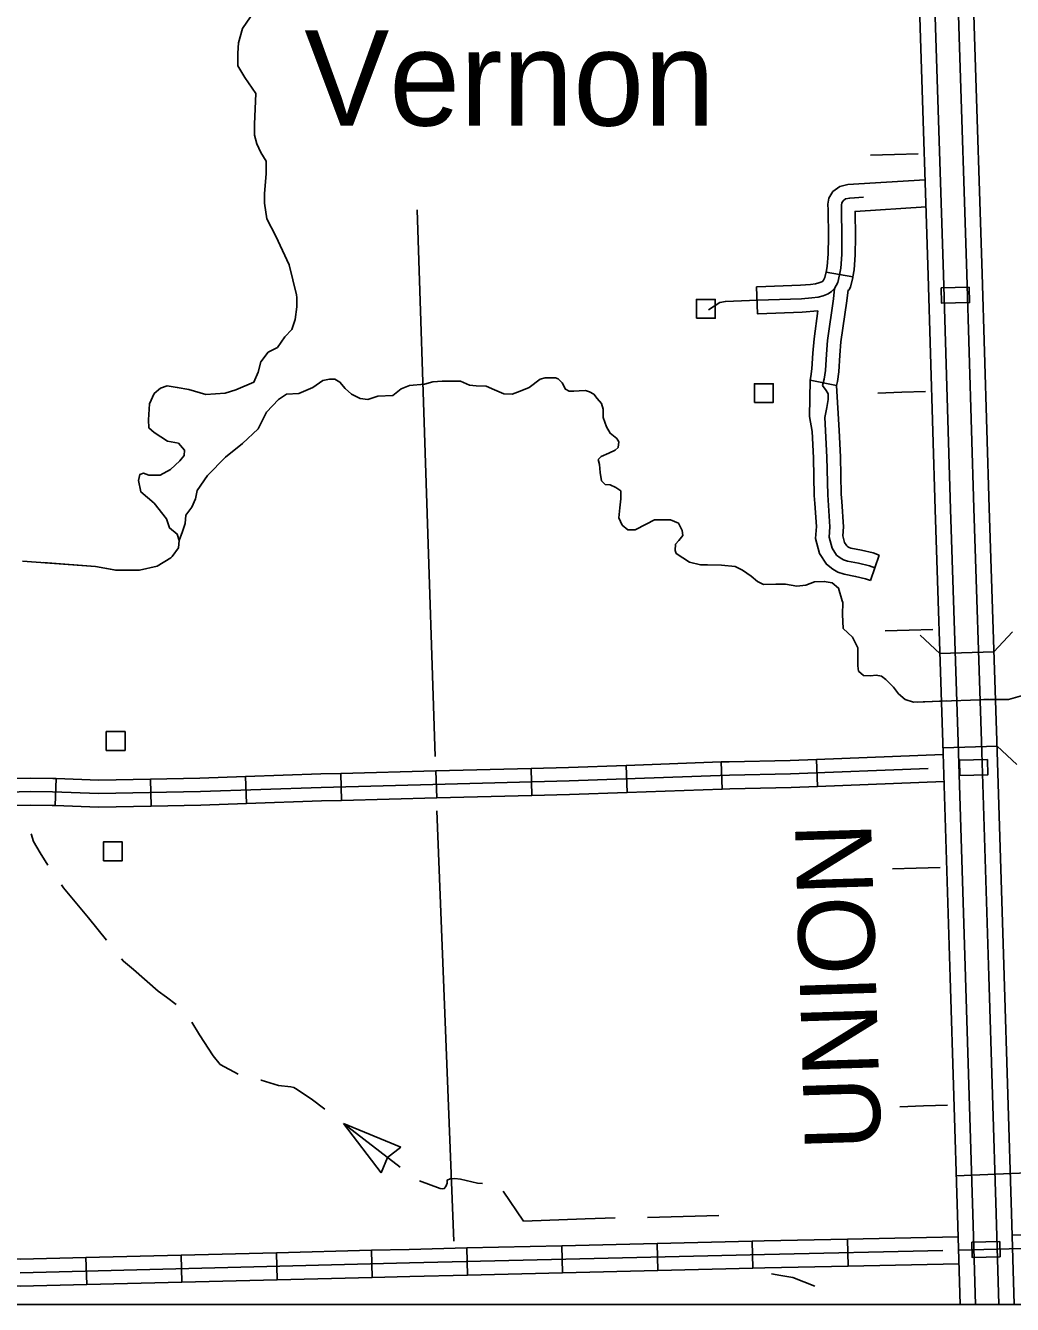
# Model space of a CAD drawing. Extents: x 155 to 3386, y 68 to 2138.
# Drawn here: x 1512 to 1668.4, y 348.6 to 551.2 of the extents above; entities that cross this region are included whole.
import ezdxf

# ---------------------------------------------------------------- set-up
doc = ezdxf.new("R2010")
doc.units = 0
for name, color, linetype in [('Default', 7, 'Continuous'), ('E_No Plot', 7, 'Continuous'), ('Level 10', 7, 'Continuous'), ('Level 24', 7, 'Continuous'), ('Level 31', 7, 'Continuous'), ('Level 32', 7, 'Continuous'), ('Level 35', 7, 'Continuous'), ('Level 36', 7, 'Continuous'), ('Level 40', 7, 'Continuous'), ('Level 43', 7, 'Continuous'), ('Level 45', 7, 'Continuous'), ('Level 5', 7, 'Continuous'), ('Level 56', 7, 'Continuous')]:
    doc.layers.add(name, color=color, linetype=linetype)

msp = doc.modelspace()

# ---------------------------------------------------------------- linework, layer by layer
at = {"layer": 'Default'}
msp.add_lwpolyline([(1150.5, 1308.99), (2342.15, 1308.99), (2342.15, 348.58), (1150.5, 348.58)], close=True, dxfattribs=at)
at = {"layer": 'E_No Plot'}
msp.add_lwpolyline([(1150.5, 1308.99), (2342.15, 1308.99), (2342.15, 348.58), (1150.5, 348.58)], close=True, dxfattribs=at)
msp.add_lwpolyline([(1150.5, 1308.99), (2342.15, 1308.99), (2342.15, 348.58), (1150.5, 348.58)], close=True, dxfattribs=at)
at = {"layer": 'Level 10'}
for points in [[(1660.08, 348.58), (1659.65, 362.8), (1658.47, 400.39), (1657.34, 437.6), (1656.1, 474.55), (1655.02, 511.66), (1653.79, 549.25), (1652.65, 585.76)], [(1655.08, 585.84), (1656.21, 549.32), (1657.45, 511.73), (1658.53, 474.62), (1659.77, 437.68), (1660.9, 400.46), (1662.08, 362.87), (1662.51, 348.58)], [(1666.23, 348.58), (1665.79, 362.99), (1664.61, 400.58), (1663.48, 437.8), (1662.24, 474.74), (1661.16, 511.85), (1659.92, 549.44), (1658.79, 585.95)], [(1661.22, 586.02), (1662.35, 549.52), (1663.59, 511.92), (1664.67, 474.82), (1665.91, 437.88), (1667.04, 400.65), (1668.22, 363.06), (1668.66, 348.58)], [(1661.51, 509.77), (1657.08, 509.66)], [(1657.08, 509.66), (1657.14, 507.23), (1661.57, 507.34), (1661.51, 509.77)], [(1664.4, 434.93), (1659.96, 434.82)], [(1659.96, 434.82), (1660.02, 432.39), (1664.46, 432.5), (1664.4, 434.93)], [(1666.34, 358.57), (1661.91, 358.46)], [(1661.91, 358.46), (1661.97, 356.03), (1666.4, 356.14), (1666.34, 358.57)]]:
    msp.add_lwpolyline(points, dxfattribs=at)
at = {"layer": 'Level 31'}
msp.add_lwpolyline([(1659.46, 368.98), (1678.24, 369.76)], dxfattribs=at)
at = {"layer": 'Level 32'}
for p, q in [((1638.87, 512.17), (1643.09, 511.41)), ((1627.8, 509.86), (1627.96, 505.58)), ((1636.29, 495.07), (1640.48, 494.2)), ((1607.31, 429.72), (1607.16, 434)), ((1622.39, 430.26), (1622.23, 434.54)), ((1637.47, 430.66), (1637.31, 434.94)), ((1516.68, 427.63), (1516.83, 431.91)), ((1531.88, 427.55), (1531.8, 431.84)), ((1546.99, 427.96), (1546.85, 432.24)), ((1562.05, 428.44), (1561.94, 432.73)), ((1577.13, 428.84), (1577.02, 433.12)), ((1592.21, 429.24), (1592.1, 433.52)), ((1642.22, 358.94), (1642.31, 354.65)), ((1551.73, 356.78), (1551.83, 352.49)), ((1566.81, 357.16), (1566.91, 352.87)), ((1581.89, 357.53), (1581.99, 353.24)), ((1596.97, 357.89), (1597.08, 353.61)), ((1612.05, 358.25), (1612.16, 353.97)), ((1627.13, 358.62), (1627.24, 354.33)), ((1521.56, 356.02), (1521.67, 351.73)), ((1536.65, 356.4), (1536.75, 352.11))]:
    msp.add_line(p, q, dxfattribs=at)
for points in [[(1654.53, 526.78), (1642.3, 526.03), (1641.03, 525.76), (1639.9, 524.93), (1639.29, 523.91), (1639.12, 522.94), (1639.14, 521.98), (1639.21, 517.77), (1639.17, 515.07), (1639.03, 513.06), (1638.87, 512.17)], [(1644.74, 524.03), (1642.59, 523.9), (1641.92, 523.76), (1641.52, 523.46), (1641.33, 523.15), (1641.27, 522.79), (1641.29, 522.02), (1641.35, 517.77), (1641.31, 514.98), (1641.16, 512.8), (1640.97, 511.74), (1640.67, 510.53), (1640.19, 509.6), (1639.7, 509.1), (1639.15, 508.72), (1638.37, 508.42), (1637.59, 508.21), (1636.57, 508.08), (1634.92, 507.95), (1627.99, 507.72), (1622.89, 507.53), (1622.01, 507.33), (1620.19, 506.19)], [(1654.67, 522.49), (1643.43, 521.8), (1643.49, 517.77), (1643.45, 514.89), (1643.29, 512.54), (1643.09, 511.41)], [(1638.87, 512.19), (1638.65, 511.3), (1638.43, 510.87), (1638.3, 510.73), (1638.15, 510.63), (1637.71, 510.46), (1637.17, 510.32), (1636.36, 510.21), (1634.8, 510.09), (1627.91, 509.86), (1627.8, 509.86)], [(1643.09, 511.42), (1643.07, 511.3), (1642.69, 509.77), (1642.45, 509.31)], [(1640.19, 509.6), (1639.99, 507.92), (1639.06, 501.36), (1638.89, 499.16), (1638.72, 496.58), (1638.51, 495.23), (1638.29, 494.21)], [(1642.32, 509.35), (1642.11, 507.64), (1641.19, 501.13), (1641.02, 499.01), (1640.85, 496.35), (1640.62, 494.84), (1640.48, 494.2)], [(1637.55, 506.01), (1635.04, 505.81), (1628.06, 505.58), (1627.96, 505.58)], [(1637.55, 506.01), (1636.92, 501.6), (1636.75, 499.31), (1636.59, 496.82), (1636.4, 495.61), (1636.29, 495.07)], [(1637.31, 434.94), (1657.4, 435.73)], [(1592.1, 433.52), (1598.03, 433.68), (1607.16, 434)], [(1607.16, 434), (1622.23, 434.54)], [(1622.23, 434.54), (1623.46, 434.58), (1633.16, 434.78), (1637.31, 434.94)], [(1500.25, 428.99), (1500.53, 429.6), (1501.78, 430.73), (1503.23, 431.46), (1504.76, 431.73), (1507.25, 431.86), (1512.76, 432), (1516.32, 431.93), (1516.83, 431.91)], [(1507.34, 429.72), (1512.77, 429.85), (1516.26, 429.79), (1523.57, 429.53), (1539.68, 429.85), (1558.83, 430.5), (1598.1, 431.54), (1623.52, 432.44), (1633.22, 432.64), (1655.03, 433.49)], [(1516.83, 431.91), (1523.59, 431.67), (1531.8, 431.84)], [(1531.8, 431.84), (1539.62, 431.99), (1546.85, 432.24)], [(1546.85, 432.24), (1558.76, 432.64), (1561.94, 432.73)], [(1561.94, 432.73), (1577.02, 433.12)], [(1577.02, 433.12), (1592.1, 433.52)], [(1592.21, 429.24), (1598.16, 429.39), (1607.31, 429.72)], [(1607.31, 429.72), (1622.39, 430.26)], [(1622.39, 430.26), (1623.58, 430.3), (1633.29, 430.49), (1637.47, 430.66)], [(1637.47, 430.66), (1657.53, 431.44)], [(1504.05, 427), (1504.22, 427.16), (1504.59, 427.34), (1505.25, 427.46), (1507.42, 427.58), (1512.78, 427.71), (1516.2, 427.65), (1516.68, 427.63)], [(1516.68, 427.63), (1523.56, 427.39), (1531.88, 427.55)], [(1531.88, 427.55), (1539.74, 427.71), (1546.99, 427.96)], [(1546.99, 427.96), (1558.89, 428.36), (1562.05, 428.44)], [(1562.05, 428.44), (1577.13, 428.84)], [(1577.13, 428.84), (1592.21, 429.24)], [(2033.36, 367.8), (2030.52, 367.75), (2019.66, 367.5), (2007, 367.01), (1970.32, 366.42), (1943.61, 365.39), (1901.56, 364.09), (1856.6, 362.28), (1834.02, 361.76), (1809.57, 360.99), (1766.1, 360.08), (1696.04, 358.14), (1659.82, 357.18)], [(1642.22, 358.94), (1629.03, 358.66), (1627.13, 358.62)], [(1659.76, 359.3), (1642.22, 358.94)], [(1686.48, 360.03), (1668.33, 359.55)], [(1657.35, 357.11), (1629.08, 356.52), (1572.8, 355.16), (1511.15, 353.61)], [(1551.73, 356.78), (1536.65, 356.4)], [(1566.81, 357.16), (1551.73, 356.78)], [(1581.89, 357.53), (1572.75, 357.3), (1566.81, 357.16)], [(1596.97, 357.89), (1581.89, 357.53)], [(1612.05, 358.25), (1596.97, 357.89)], [(1627.13, 358.62), (1612.05, 358.25)], [(1521.56, 356.02), (1511.18, 355.75), (1508.64, 355.87), (1507.16, 356.09), (1507.31, 356.03)], [(1536.65, 356.4), (1521.56, 356.02)], [(1642.31, 354.65), (1629.13, 354.38), (1627.24, 354.33)], [(1659.89, 355.02), (1642.31, 354.65)], [(1566.91, 352.87), (1551.83, 352.49)], [(1581.99, 353.24), (1572.86, 353.02), (1566.91, 352.87)], [(1597.08, 353.61), (1581.99, 353.24)], [(1612.16, 353.97), (1597.08, 353.61)], [(1627.24, 354.33), (1612.16, 353.97)], [(1521.67, 351.73), (1511.13, 351.47), (1508.23, 351.6), (1506.09, 351.91), (1505.81, 352.01)], [(1536.75, 352.11), (1521.67, 351.73)], [(1551.83, 352.49), (1536.75, 352.11)]]:
    msp.add_lwpolyline(points, dxfattribs=at)
at = {"layer": 'Level 35'}
for points in [[(1554.89, 508.59), (1553.75, 513.35), (1551.62, 517.85), (1550.24, 520.6), (1549.87, 523.11), (1549.87, 524.61), (1550.12, 527.73), (1550.12, 528.23), (1550.12, 529.73), (1549.24, 531.11), (1548.62, 532.49), (1548.24, 533.86), (1548.24, 535.61), (1548.49, 540.49), (1546.74, 542.99), (1545.62, 544.87), (1545.62, 546.87), (1545.74, 548.5), (1546.37, 550.75), (1547.62, 552.62), (1548.37, 555.25), (1548.24, 557.13), (1547.68, 560.19)], [(1554.89, 508.59), (1554.99, 508.16), (1554.99, 506.69), (1554.73, 504.68), (1554.15, 503.08), (1553.08, 501.92), (1551.88, 500.23), (1550.45, 499.47), (1549.25, 497.96), (1548.85, 496.31), (1548.18, 494.75), (1545.29, 493.51), (1543.6, 492.97), (1540.57, 492.79), (1537.86, 493.55), (1536.03, 493.91), (1534.43, 494.17), (1533.36, 493.77), (1532.38, 492.93), (1531.63, 491.28), (1531.45, 488.74), (1531.54, 487.49), (1532.34, 486.78), (1534.47, 485.36), (1536.21, 485.09), (1537.19, 483.98), (1537.1, 483.13), (1536.43, 482.28), (1534.96, 480.9), (1533.32, 479.97), (1531.54, 479.97), (1530.69, 480.33), (1530.11, 480.1), (1529.89, 479.17), (1530.25, 477.34), (1532.34, 475.56), (1534.3, 473.07), (1534.79, 471.64), (1536.03, 470.66), (1536.3, 469.64), (1536.21, 468.48), (1535.23, 467.1), (1535.02, 466.87)], [(1571.52, 493.65), (1570.2, 492.63), (1567.81, 492.5), (1566.22, 492.01), (1564.98, 492.14), (1563.65, 492.81), (1562.63, 493.73), (1561.79, 494.75), (1561, 495.19), (1560.16, 495.19), (1559.1, 495.02), (1557.51, 493.87), (1555.3, 492.94), (1553.31, 492.85), (1552.07, 492.01), (1550.17, 489.97), (1548.84, 487.32), (1546.36, 485.02), (1543.67, 482.85), (1540.79, 479.93), (1539.2, 477.54), (1538.89, 476.22), (1538.32, 474.93), (1537.39, 473.65), (1537.26, 472.32), (1536.86, 471.09), (1536.3, 469.64)], [(1652.67, 444.01), (1651.37, 444.44), (1650.31, 445.33), (1649.52, 446.39), (1648.28, 447.63), (1647.61, 448.16), (1646.77, 448.29), (1645.85, 448.2), (1644.74, 448.25), (1643.99, 448.95), (1643.86, 449.8), (1643.86, 451.34), (1643.86, 452.63), (1643.02, 454.31), (1641.56, 455.72), (1641.42, 457.89), (1641.51, 459.84), (1641.38, 460.1), (1640.81, 462.09), (1639.79, 462.93), (1638.55, 463.15), (1637, 463.07), (1635.63, 462.58), (1634.22, 462.4), (1632.4, 462.71), (1630.86, 462.71), (1628.91, 462.67), (1627.98, 463.15), (1626.97, 463.99), (1625.6, 464.92), (1624.4, 465.54), (1622.28, 465.72), (1620.02, 465.81), (1618.92, 465.81), (1617.19, 466.21), (1615.07, 467.58), (1614.94, 468.06), (1614.98, 469.04), (1615.51, 469.66), (1616.13, 470.41), (1616.05, 471.25), (1615.43, 472.4), (1614.19, 472.89), (1613.35, 472.93), (1612.86, 472.93), (1611.62, 472.93), (1610.34, 472.22), (1608.57, 471.34), (1607.42, 471.34), (1606.54, 472.09), (1606.01, 473.24), (1606.14, 474.83), (1606.32, 476.25), (1606.32, 477.49), (1605.52, 478.02), (1604.64, 478.46), (1603.84, 478.5), (1603.22, 479.12), (1603.05, 480.41), (1602.91, 481.69), (1602.74, 482.49), (1603.18, 482.93), (1604.42, 483.46), (1605.39, 483.95), (1605.88, 484.39), (1606.01, 485.27), (1605.7, 485.8), (1604.64, 486.64), (1604.02, 487.66), (1603.49, 489.12), (1603.53, 490.46), (1603.22, 491.35), (1602.56, 492.14), (1602.03, 492.81), (1601.32, 493.2), (1600.7, 493.43), (1599.73, 493.38), (1598.85, 493.29), (1598.14, 493.29), (1597.56, 493.6), (1596.99, 494.62), (1596.37, 495.28), (1595.97, 495.42), (1595.22, 495.42), (1594.34, 495.42), (1593.54, 495.19), (1591.77, 493.91), (1590.36, 493.29), (1589.07, 492.85), (1587.79, 492.89), (1586.29, 493.51), (1584.96, 494.09), (1583.37, 494.13), (1582.35, 494.27), (1580.9, 494.88), (1579.48, 494.88), (1577.98, 494.88), (1576.52, 494.8), (1575.19, 494.4), (1572.8, 494.18), (1571.52, 493.65)]]:
    msp.add_lwpolyline(points, dxfattribs=at)
at = {"layer": 'Level 36'}
for p, q in [((1656.86, 451.74), (1653.73, 454.66)), ((1665.43, 452.02), (1668.36, 455.15)), ((1656.86, 451.74), (1665.43, 452.02)), ((1665.93, 437.07), (1657.36, 436.81)), ((1665.93, 437.07), (1669.05, 434.14))]:
    msp.add_line(p, q, dxfattribs=at)
at = {"layer": 'Level 40'}
for p, q in [((1649.66, 530.81), (1645.89, 530.7)), ((1649.66, 530.81), (1653.43, 530.93)), ((1650.81, 493.12), (1647.04, 493)), ((1650.81, 493.12), (1654.58, 493.23)), ((1651.98, 455.42), (1648.21, 455.3)), ((1651.98, 455.42), (1655.74, 455.54)), ((1653.13, 417.72), (1649.36, 417.61)), ((1653.13, 417.72), (1656.9, 417.83)), ((1654.28, 380.03), (1650.51, 379.9)), ((1654.28, 380.03), (1658.05, 380.15))]:
    msp.add_line(p, q, dxfattribs=at)
at = {"layer": 'Level 43'}
for p, q in [((1562.37, 377.23), (1568.35, 369.45)), ((1562.37, 377.23), (1571.43, 373.48)), ((1571.43, 373.48), (1569.36, 371.89)), ((1568.35, 369.45), (1569.34, 371.86))]:
    msp.add_line(p, q, dxfattribs=at)
for points in [[(1535.02, 466.87), (1532.83, 465.59), (1530.02, 464.96), (1526.28, 464.92), (1523.08, 465.5), (1511.51, 466.39)], [(1526.01, 464.97), (1523.08, 465.5), (1514.77, 466.14)], [(1535.02, 466.87), (1532.83, 465.59), (1530.02, 464.96), (1529.78, 464.96)], [(1669.98, 445.07), (1667.72, 444.46), (1664.71, 444.46), (1652.67, 444.01)], [(1657.95, 444.21), (1653.31, 444.04)], [(1664.61, 444.46), (1663.81, 444.43)], [(1515.51, 418.17), (1514.28, 420.12), (1513.26, 421.95), (1512.88, 423.14)], [(1524.8, 406.29), (1521.93, 409.83), (1518.02, 414.59), (1517.66, 415.07)], [(1535.83, 396.11), (1534.33, 397.28), (1533.02, 398.2), (1529.08, 401.65), (1527.49, 402.96), (1527.17, 403.36)], [(1545.67, 385.09), (1542.81, 386.61), (1541.72, 387.98), (1539.57, 391.29), (1538.33, 393.32)], [(1554.76, 382.78), (1554.51, 382.94), (1554.02, 383.05), (1552.08, 383.29), (1549.33, 384.1), (1549.29, 384.11)], [(1559.38, 379.52), (1557.26, 381.14), (1554.76, 382.78)], [(1571.35, 370.34), (1562.37, 377.23)], [(1584.37, 367.73), (1583.6, 367.79), (1580.89, 368.42), (1579.98, 368.53), (1579.27, 368.49), (1578.78, 368.25), (1578.78, 367.82), (1578.6, 367.26), (1578.32, 366.94), (1578.07, 366.91), (1577.69, 366.94), (1574.4, 368.17)], [(1590.86, 361.77), (1587.67, 366.51)], [(1605.39, 362.28), (1600.65, 362.16), (1590.86, 361.77)], [(1621.83, 362.67), (1610.52, 362.38)], [(1631.67, 353.17), (1630.17, 353.44)], [(1637.03, 351.45), (1633.55, 352.83), (1631.67, 353.17)]]:
    msp.add_lwpolyline(points, dxfattribs=at)
at = {"layer": 'Level 45'}
msp.add_line((1647.25, 467.34), (1645.88, 463.28), dxfattribs=at)
for points in [[(1637.04, 475.52), (1636.96, 476.77), (1636.83, 482.75), (1636.61, 486.92), (1636.19, 489.3), (1636.29, 495.07)], [(1646.56, 465.31), (1645.7, 465.61), (1643.96, 466.03), (1642.23, 466.37), (1641.59, 466.58), (1641.09, 466.88), (1640.49, 467.34), (1639.78, 468.44), (1639.31, 470.18), (1639.44, 471.83), (1639.1, 476.86), (1638.97, 482.83), (1638.63, 489.13), (1638.97, 490.7), (1639.14, 491.97), (1639.14, 492.9), (1638.84, 493.41), (1638.29, 494.21)], [(1641.32, 475.8), (1641.24, 476.96), (1641.11, 482.91), (1640.89, 487.07), (1640.48, 494.2)], [(1645.88, 463.28), (1645.1, 463.55), (1643.5, 463.94), (1641.68, 464.29), (1640.71, 464.62), (1639.88, 465.1), (1638.89, 465.87), (1637.79, 467.56), (1637.15, 469.97), (1637.29, 471.84), (1637.04, 475.52)], [(1647.25, 467.34), (1646.29, 467.67), (1644.42, 468.12), (1642.77, 468.44), (1642.48, 468.54), (1642.29, 468.65), (1642.1, 468.81), (1641.76, 469.33), (1641.47, 470.38), (1641.59, 471.82), (1641.32, 475.8)]]:
    msp.add_lwpolyline(points, dxfattribs=at)
at = {"layer": 'Level 5'}
for points in [[(1574.05, 522.05), (1576.87, 435.41)], [(1577.17, 426.82), (1579.83, 358.61)]]:
    msp.add_lwpolyline(points, dxfattribs=at)
at = {"layer": 'Level 56'}
for points in [[(1618.29, 504.86), (1618.29, 507.84), (1621.27, 507.84), (1621.27, 504.86)], [(1627.48, 491.51), (1627.48, 494.49), (1630.46, 494.49), (1630.46, 491.51)], [(1524.76, 436.37), (1524.76, 439.35), (1527.75, 439.35), (1527.75, 436.37)], [(1524.33, 418.89), (1524.33, 421.87), (1527.31, 421.87), (1527.31, 418.89)]]:
    msp.add_lwpolyline(points, close=True, dxfattribs=at)

# ---------------------------------------------------------------- texts
at = {"layer": 'Level 24'}
msp.add_text('Vernon', height=15.086, dxfattribs=at).set_placement((1556.16, 535.39))
at = {"layer": 'Level 40'}
msp.add_text('UNION', height=12.069, rotation=91.7719, dxfattribs=at).set_placement((1647.56, 373.18))

doc.saveas('drawing.dxf')
